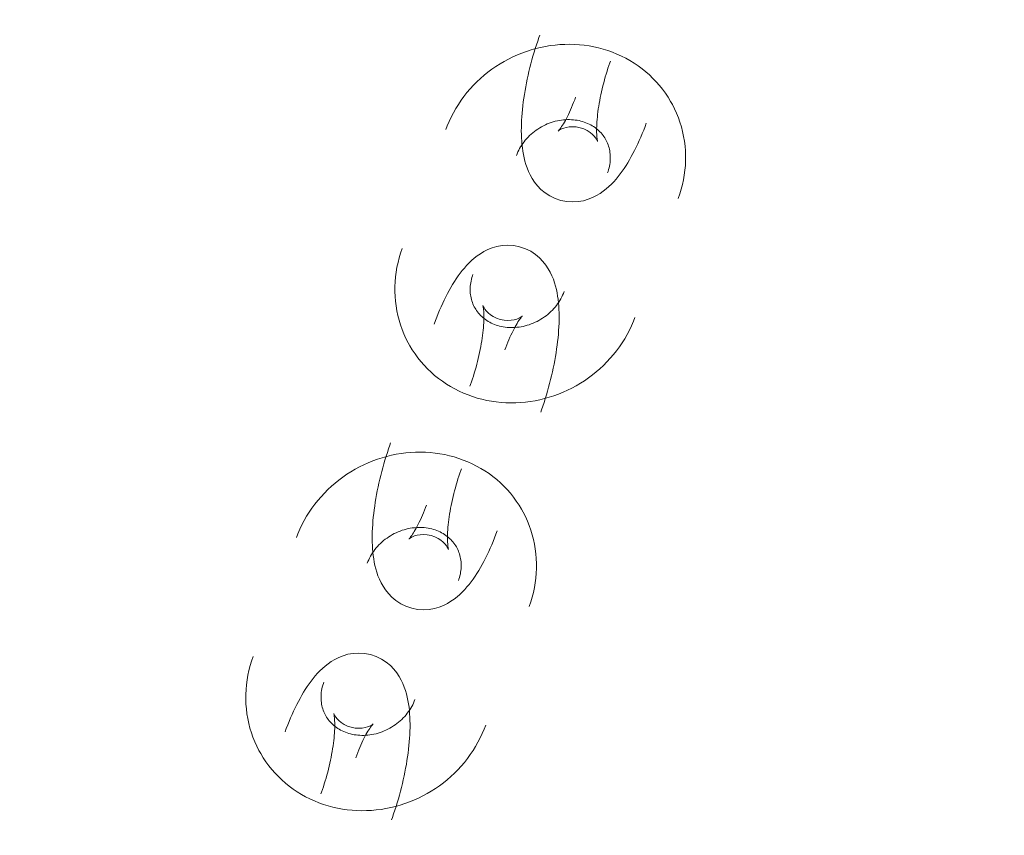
# Model space of a CAD drawing. Header units: millimetres. Extents: x -188930 to 271134, y -158090 to 283816.
# Tile 520 of 610: x 50813 to 50892, y 74033 to 74098. Entities that reach past the tile are written whole.
import ezdxf

# ---------------------------------------------------------------- set-up
doc = ezdxf.new("R2010")
doc.units = ezdxf.units.MM
doc.linetypes.add('AA_PRZERYWANA', pattern=[4, 3, -1])
doc.layers.add('A-DETL-1', color=5, linetype='AA_PRZERYWANA', lineweight=25)
doc.layers.add('I-FURN', color=30, linetype='Continuous', lineweight=9)

# ---------------------------------------------------------------- blocks, each defined once
blk = doc.blocks.new('LARSLAJ_hamak - LARSLAJ_hamak-V32-PZT-dwg')
at = {"layer": 'I-FURN', "flags": 128}
for points in [[(-669.369, 223.147), (-669.753, 223.105), (-670.136, 223.045), (-670.516, 222.97), (-670.891, 222.877), (-671.263, 222.769), (-671.629, 222.644), (-671.99, 222.504), (-672.344, 222.348), (-672.691, 222.177), (-673.031, 221.992), (-673.362, 221.792), (-673.685, 221.578), (-673.999, 221.351), (-674.302, 221.111), (-674.596, 220.859), (-674.879, 220.595), (-675.151, 220.319), (-675.412, 220.032), (-675.66, 219.735), (-675.897, 219.429), (-676.122, 219.113), (-676.334, 218.788), (-676.533, 218.455), (-676.719, 218.115), (-676.892, 217.767), (-677.052, 217.413), (-677.198, 217.053), (-677.33, 216.688), (-677.449, 216.318), (-677.553, 215.943), (-677.644, 215.565), (-677.72, 215.183), (-677.782, 214.799), (-677.83, 214.413), (-677.864, 214.025), (-677.884, 213.636), (-677.889, 213.247), (-677.88, 212.857), (-677.857, 212.468), (-677.82, 212.081), (-677.768, 211.695), (-677.703, 211.311), (-677.623, 210.93), (-677.53, 210.551), (-677.422, 210.177), (-677.301, 209.807), (-677.167, 209.442), (-677.019, 209.082), (-676.858, 208.728), (-676.684, 208.381), (-676.497, 208.04), (-676.297, 207.707), (-676.085, 207.382), (-675.86, 207.065), (-675.624, 206.757), (-675.376, 206.459), (-675.117, 206.17), (-674.896, 205.941)], [(-662.092, 220.429), (-662.372, 220.698), (-662.661, 220.955), (-662.961, 221.201), (-663.27, 221.434), (-663.588, 221.654), (-663.916, 221.862), (-664.251, 222.055), (-664.594, 222.234), (-664.944, 222.399), (-665.301, 222.549), (-665.664, 222.684), (-666.032, 222.803), (-666.405, 222.906), (-666.782, 222.993), (-667.162, 223.064), (-667.546, 223.118), (-667.931, 223.156), (-668.317, 223.176), (-668.704, 223.18), (-669.091, 223.167), (-669.369, 223.147)], [(-665.91, 211.879), (-665.627, 212.267), (-665.402, 212.68), (-665.238, 213.099), (-665.129, 213.51), (-665.068, 213.904), (-665.047, 214.276), (-665.056, 214.624), (-665.09, 214.95), (-665.142, 215.257), (-665.21, 215.546), (-665.29, 215.822), (-665.38, 216.087), (-665.48, 216.342), (-665.587, 216.59), (-665.703, 216.832), (-665.825, 217.069), (-665.955, 217.304), (-666.091, 217.535), (-666.234, 217.765), (-666.383, 217.993), (-666.539, 218.22), (-666.701, 218.446), (-666.869, 218.671), (-667.043, 218.896), (-667.223, 219.12), (-667.409, 219.344), (-667.6, 219.567), (-667.796, 219.79), (-667.998, 220.012), (-668.204, 220.233), (-668.416, 220.453), (-668.617, 220.657)], [(-668.931, 216.517), (-668.963, 216.524), (-669.014, 216.536), (-669.08, 216.554), (-669.162, 216.579), (-669.257, 216.611), (-669.365, 216.65), (-669.483, 216.697), (-669.61, 216.751), (-669.747, 216.813), (-669.892, 216.881), (-670.044, 216.957), (-670.202, 217.039), (-670.367, 217.128), (-670.536, 217.223), (-670.71, 217.325), (-670.888, 217.432), (-671.069, 217.546), (-671.254, 217.664), (-671.44, 217.788), (-671.629, 217.917), (-671.819, 218.05), (-672.01, 218.188), (-672.201, 218.33), (-672.392, 218.475), (-672.583, 218.624), (-672.773, 218.775), (-672.961, 218.93), (-673.148, 219.087), (-673.333, 219.245), (-673.515, 219.406), (-673.694, 219.567), (-673.869, 219.73), (-674.041, 219.893), (-674.209, 220.056), (-674.31, 220.157)], [(-670.649, 210.18), (-670.754, 210.289), (-670.856, 210.404), (-670.954, 210.524), (-671.048, 210.649), (-671.139, 210.779), (-671.225, 210.913), (-671.307, 211.052), (-671.385, 211.195), (-671.457, 211.342), (-671.525, 211.493), (-671.587, 211.647), (-671.643, 211.804), (-671.695, 211.965), (-671.74, 212.127), (-671.78, 212.292), (-671.813, 212.458), (-671.841, 212.626), (-671.862, 212.795), (-671.877, 212.965), (-671.886, 213.135), (-671.889, 213.305), (-671.886, 213.475), (-671.876, 213.644), (-671.86, 213.812), (-671.838, 213.979), (-671.811, 214.144), (-671.777, 214.307), (-671.737, 214.467), (-671.692, 214.625), (-671.641, 214.78), (-671.585, 214.931), (-671.524, 215.079), (-671.458, 215.223), (-671.387, 215.363), (-671.312, 215.499), (-671.232, 215.63), (-671.149, 215.756), (-671.061, 215.878), (-670.97, 215.994), (-670.875, 216.105), (-670.777, 216.211), (-670.676, 216.312), (-670.573, 216.407), (-670.467, 216.497), (-670.359, 216.581), (-670.248, 216.66), (-670.136, 216.733), (-670.022, 216.8), (-669.907, 216.862), (-669.79, 216.919), (-669.672, 216.969), (-669.553, 217.015), (-669.433, 217.054), (-669.312, 217.089), (-669.191, 217.118), (-669.068, 217.141), (-668.945, 217.159), (-668.844, 217.17)], [(-668.844, 217.17), (-668.72, 217.178), (-668.596, 217.181), (-668.471, 217.178), (-668.346, 217.17), (-668.221, 217.156), (-668.096, 217.137), (-667.971, 217.112), (-667.846, 217.081), (-667.721, 217.045), (-667.597, 217.003), (-667.473, 216.956), (-667.35, 216.902), (-667.228, 216.843), (-667.107, 216.778), (-666.987, 216.707), (-666.869, 216.63), (-666.753, 216.548), (-666.638, 216.459), (-666.526, 216.365), (-666.416, 216.265), (-666.339, 216.19)], [(-665.91, 211.879), (-666.242, 211.531), (-666.608, 211.236), (-666.991, 210.999), (-667.376, 210.818), (-667.753, 210.688), (-668.115, 210.601), (-668.459, 210.548), (-668.786, 210.523), (-669.097, 210.52), (-669.394, 210.535), (-669.68, 210.564), (-669.956, 210.606), (-670.225, 210.658), (-670.488, 210.72), (-670.747, 210.79), (-671.003, 210.868), (-671.256, 210.954), (-671.508, 211.046), (-671.76, 211.146), (-672.011, 211.252), (-672.262, 211.365), (-672.513, 211.484), (-672.765, 211.609), (-673.017, 211.74), (-673.27, 211.877), (-673.524, 212.02), (-673.777, 212.168), (-674.031, 212.322), (-674.286, 212.48), (-674.54, 212.644), (-674.794, 212.813), (-675.048, 212.986), (-675.301, 213.164), (-675.553, 213.346), (-675.804, 213.532), (-676.054, 213.722), (-676.303, 213.916), (-676.549, 214.113), (-676.794, 214.313), (-677.036, 214.516), (-677.275, 214.722), (-677.512, 214.931), (-677.745, 215.142), (-677.975, 215.355), (-678.201, 215.57), (-678.424, 215.786), (-678.557, 215.918)], [(-671.014, 214.023), (-671.026, 214.053), (-671.047, 214.1), (-671.076, 214.163), (-671.116, 214.239), (-671.164, 214.327), (-671.222, 214.425), (-671.289, 214.533), (-671.365, 214.649), (-671.45, 214.773), (-671.543, 214.903), (-671.645, 215.039), (-671.754, 215.18), (-671.871, 215.326), (-671.995, 215.476), (-672.126, 215.629), (-672.264, 215.785), (-672.407, 215.943), (-672.557, 216.103), (-672.712, 216.265), (-672.863, 216.418)], [(-670.516, 215.724), (-670.301, 215.95), (-670.069, 216.137), (-669.836, 216.281), (-669.618, 216.384), (-669.424, 216.451), (-669.262, 216.49), (-669.132, 216.51), (-669.035, 216.518), (-668.969, 216.519), (-668.932, 216.517), (-668.92, 216.516)], [(-670.516, 215.724), (-670.7, 215.472), (-670.843, 215.21), (-670.943, 214.955), (-671.005, 214.722), (-671.036, 214.52), (-671.046, 214.353), (-671.043, 214.222), (-671.033, 214.125), (-671.022, 214.06), (-671.014, 214.024), (-671.01, 214.012)], [(-660.489, 196.08), (-660.105, 196.123), (-659.722, 196.182), (-659.343, 196.257), (-658.967, 196.35), (-658.595, 196.458), (-658.229, 196.583), (-657.868, 196.723), (-657.514, 196.879), (-657.167, 197.05), (-656.827, 197.235), (-656.496, 197.435), (-656.173, 197.649), (-655.86, 197.876), (-655.556, 198.116), (-655.262, 198.368), (-654.979, 198.633), (-654.707, 198.908), (-654.447, 199.195), (-654.198, 199.492), (-653.961, 199.798), (-653.736, 200.114), (-653.524, 200.439), (-653.325, 200.772), (-653.139, 201.112), (-652.966, 201.46), (-652.806, 201.814), (-652.66, 202.174), (-652.528, 202.539), (-652.41, 202.909), (-652.305, 203.284), (-652.215, 203.662), (-652.138, 204.044), (-652.076, 204.428), (-652.028, 204.814), (-651.994, 205.202), (-651.974, 205.591), (-651.969, 205.98), (-651.978, 206.37), (-652.001, 206.759), (-652.039, 207.146), (-652.09, 207.532), (-652.156, 207.916), (-652.235, 208.298), (-652.329, 208.676), (-652.436, 209.05), (-652.557, 209.42), (-652.691, 209.785), (-652.839, 210.145), (-653, 210.499), (-653.174, 210.846), (-653.361, 211.187), (-653.561, 211.52), (-653.773, 211.846), (-653.998, 212.162), (-654.234, 212.47), (-654.482, 212.769), (-654.741, 213.057), (-654.963, 213.286)], [(-659.209, 209.047), (-659.104, 208.938), (-659.003, 208.823), (-658.904, 208.703), (-658.81, 208.578), (-658.719, 208.448), (-658.633, 208.314), (-658.551, 208.175), (-658.473, 208.032), (-658.401, 207.885), (-658.334, 207.734), (-658.271, 207.58), (-658.215, 207.423), (-658.164, 207.263), (-658.118, 207.1), (-658.079, 206.935), (-658.045, 206.769), (-658.018, 206.601), (-657.996, 206.432), (-657.981, 206.262), (-657.972, 206.092), (-657.969, 205.922), (-657.973, 205.752), (-657.982, 205.583), (-657.998, 205.415), (-658.02, 205.248), (-658.048, 205.083), (-658.081, 204.92), (-658.121, 204.76), (-658.166, 204.602), (-658.217, 204.447), (-658.273, 204.296), (-658.334, 204.148), (-658.4, 204.004), (-658.471, 203.864), (-658.546, 203.728), (-658.626, 203.597), (-658.71, 203.471), (-658.797, 203.35), (-658.889, 203.233), (-658.983, 203.122), (-659.081, 203.016), (-659.182, 202.915), (-659.285, 202.82), (-659.391, 202.73), (-659.5, 202.646), (-659.61, 202.567), (-659.722, 202.494), (-659.836, 202.427), (-659.951, 202.365), (-660.068, 202.309), (-660.186, 202.258), (-660.305, 202.212), (-660.425, 202.173), (-660.546, 202.138), (-660.668, 202.109), (-660.79, 202.086), (-660.913, 202.068), (-661.014, 202.057)], [(-663.948, 207.349), (-663.616, 207.696), (-663.25, 207.992), (-662.867, 208.229), (-662.482, 208.409), (-662.105, 208.539), (-661.743, 208.626), (-661.399, 208.679), (-661.072, 208.704), (-660.761, 208.707), (-660.464, 208.692), (-660.178, 208.663), (-659.902, 208.621), (-659.633, 208.569), (-659.37, 208.508), (-659.111, 208.437), (-658.856, 208.359), (-658.602, 208.273), (-658.35, 208.181), (-658.098, 208.081), (-657.847, 207.975), (-657.596, 207.862), (-657.345, 207.743), (-657.093, 207.618), (-656.841, 207.487), (-656.588, 207.35), (-656.335, 207.207), (-656.081, 207.059), (-655.827, 206.905), (-655.573, 206.747), (-655.318, 206.583), (-655.064, 206.414), (-654.81, 206.241), (-654.557, 206.063), (-654.305, 205.881), (-654.054, 205.695), (-653.804, 205.505), (-653.555, 205.311), (-653.309, 205.114), (-653.064, 204.914), (-652.822, 204.711), (-652.583, 204.505), (-652.346, 204.296), (-652.113, 204.085), (-651.883, 203.872), (-651.657, 203.658), (-651.434, 203.441), (-651.302, 203.309)], [(-663.948, 207.349), (-664.231, 206.96), (-664.456, 206.547), (-664.621, 206.128), (-664.729, 205.717), (-664.79, 205.323), (-664.811, 204.952), (-664.802, 204.603), (-664.768, 204.277), (-664.716, 203.97), (-664.648, 203.681), (-664.568, 203.405), (-664.478, 203.141), (-664.379, 202.885), (-664.271, 202.638), (-664.156, 202.395), (-664.033, 202.158), (-663.904, 201.924), (-663.767, 201.692), (-663.624, 201.462), (-663.475, 201.234), (-663.319, 201.007), (-663.157, 200.781), (-662.989, 200.556), (-662.815, 200.331), (-662.635, 200.107), (-662.45, 199.883), (-662.259, 199.66), (-662.062, 199.437), (-661.86, 199.215), (-661.654, 198.994), (-661.443, 198.775), (-661.241, 198.57)], [(-659.342, 203.503), (-659.158, 203.755), (-659.015, 204.017), (-658.915, 204.272), (-658.853, 204.505), (-658.822, 204.707), (-658.812, 204.874), (-658.815, 205.005), (-658.825, 205.102), (-658.836, 205.167), (-658.845, 205.204), (-658.848, 205.215)], [(-658.844, 205.204), (-658.832, 205.174), (-658.812, 205.127), (-658.782, 205.064), (-658.743, 204.988), (-658.694, 204.9), (-658.636, 204.802), (-658.569, 204.694), (-658.493, 204.578), (-658.408, 204.454), (-658.315, 204.324), (-658.213, 204.188), (-658.104, 204.047), (-657.987, 203.901), (-657.863, 203.751), (-657.732, 203.598), (-657.595, 203.442), (-657.451, 203.284), (-657.301, 203.124), (-657.146, 202.962), (-656.995, 202.809)], [(-659.342, 203.503), (-659.557, 203.277), (-659.79, 203.09), (-660.022, 202.946), (-660.24, 202.843), (-660.434, 202.776), (-660.597, 202.737), (-660.726, 202.717), (-660.823, 202.709), (-660.889, 202.709), (-660.926, 202.71), (-660.938, 202.711)], [(-661.014, 202.057), (-661.138, 202.049), (-661.262, 202.046), (-661.387, 202.049), (-661.512, 202.057), (-661.637, 202.071), (-661.762, 202.09), (-661.887, 202.115), (-662.012, 202.146), (-662.137, 202.182), (-662.261, 202.224), (-662.385, 202.271), (-662.508, 202.325), (-662.63, 202.384), (-662.751, 202.449), (-662.871, 202.52), (-662.989, 202.597), (-663.106, 202.679), (-663.22, 202.768), (-663.332, 202.862), (-663.442, 202.962), (-663.519, 203.037)], [(-660.927, 202.71), (-660.895, 202.703), (-660.845, 202.692), (-660.778, 202.673), (-660.696, 202.648), (-660.601, 202.616), (-660.494, 202.577), (-660.376, 202.53), (-660.248, 202.476), (-660.111, 202.415), (-659.966, 202.346), (-659.814, 202.271), (-659.656, 202.188), (-659.491, 202.099), (-659.322, 202.004), (-659.148, 201.902), (-658.97, 201.795), (-658.789, 201.681), (-658.604, 201.563), (-658.418, 201.439), (-658.229, 201.31), (-658.039, 201.177), (-657.848, 201.039), (-657.657, 200.898), (-657.466, 200.752), (-657.275, 200.603), (-657.085, 200.452), (-656.897, 200.297), (-656.71, 200.141), (-656.525, 199.982), (-656.343, 199.821), (-656.164, 199.66), (-655.989, 199.497), (-655.817, 199.334), (-655.649, 199.171), (-655.548, 199.07)], [(-667.766, 198.798), (-667.487, 198.529), (-667.197, 198.272), (-666.897, 198.026), (-666.588, 197.793), (-666.27, 197.573), (-665.943, 197.365), (-665.607, 197.172), (-665.264, 196.993), (-664.914, 196.828), (-664.557, 196.678), (-664.194, 196.543), (-663.826, 196.424), (-663.453, 196.321), (-663.076, 196.234), (-662.696, 196.163), (-662.312, 196.109), (-661.927, 196.071), (-661.541, 196.051), (-661.154, 196.047), (-660.767, 196.06), (-660.489, 196.08)], [(-644.924, 198.656), (-645.308, 198.614), (-645.691, 198.554), (-646.07, 198.479), (-646.446, 198.386), (-646.818, 198.278), (-647.184, 198.153), (-647.545, 198.013), (-647.899, 197.857), (-648.246, 197.686), (-648.586, 197.501), (-648.917, 197.301), (-649.24, 197.087), (-649.554, 196.86), (-649.857, 196.62), (-650.151, 196.368), (-650.434, 196.103), (-650.706, 195.828), (-650.966, 195.541), (-651.215, 195.244), (-651.452, 194.938), (-651.677, 194.622), (-651.889, 194.297), (-652.088, 193.964), (-652.274, 193.624), (-652.447, 193.276), (-652.607, 192.922), (-652.753, 192.562), (-652.885, 192.197), (-653.003, 191.827), (-653.108, 191.452), (-653.199, 191.074), (-653.275, 190.692), (-653.337, 190.308), (-653.385, 189.922), (-653.419, 189.534), (-653.439, 189.145), (-653.444, 188.756), (-653.435, 188.366), (-653.412, 187.977), (-653.374, 187.59), (-653.323, 187.204), (-653.257, 186.82), (-653.178, 186.438), (-653.084, 186.06), (-652.977, 185.686), (-652.856, 185.316), (-652.722, 184.951), (-652.574, 184.591), (-652.413, 184.237), (-652.239, 183.89), (-652.052, 183.549), (-651.852, 183.216), (-651.64, 182.891), (-651.415, 182.574), (-651.179, 182.266), (-650.931, 181.968), (-650.672, 181.679), (-650.451, 181.45)], [(-637.647, 195.938), (-637.926, 196.207), (-638.216, 196.464), (-638.516, 196.71), (-638.825, 196.943), (-639.143, 197.163), (-639.47, 197.371), (-639.806, 197.564), (-640.149, 197.743), (-640.499, 197.908), (-640.856, 198.058), (-641.219, 198.193), (-641.587, 198.312), (-641.96, 198.415), (-642.337, 198.502), (-642.717, 198.573), (-643.101, 198.627), (-643.486, 198.665), (-643.872, 198.685), (-644.259, 198.689), (-644.646, 198.676), (-644.924, 198.656)], [(-644.486, 192.026), (-644.518, 192.033), (-644.568, 192.045), (-644.635, 192.063), (-644.717, 192.088), (-644.812, 192.12), (-644.919, 192.159), (-645.037, 192.206), (-645.165, 192.26), (-645.302, 192.322), (-645.447, 192.39), (-645.599, 192.466), (-645.757, 192.548), (-645.922, 192.637), (-646.091, 192.732), (-646.265, 192.834), (-646.443, 192.941), (-646.624, 193.055), (-646.809, 193.173), (-646.995, 193.297), (-647.184, 193.426), (-647.374, 193.559), (-647.565, 193.697), (-647.756, 193.839), (-647.947, 193.984), (-648.138, 194.133), (-648.328, 194.284), (-648.516, 194.439), (-648.703, 194.596), (-648.888, 194.754), (-649.07, 194.915), (-649.249, 195.076), (-649.424, 195.239), (-649.596, 195.402), (-649.764, 195.565), (-649.865, 195.666)], [(-641.465, 187.388), (-641.182, 187.776), (-640.957, 188.189), (-640.792, 188.608), (-640.684, 189.019), (-640.623, 189.413), (-640.602, 189.785), (-640.611, 190.133), (-640.645, 190.459), (-640.697, 190.766), (-640.765, 191.055), (-640.845, 191.331), (-640.935, 191.596), (-641.034, 191.851), (-641.142, 192.099), (-641.257, 192.341), (-641.38, 192.578), (-641.51, 192.813), (-641.646, 193.044), (-641.789, 193.274), (-641.938, 193.502), (-642.094, 193.729), (-642.256, 193.955), (-642.424, 194.18), (-642.598, 194.405), (-642.778, 194.629), (-642.963, 194.853), (-643.155, 195.076), (-643.351, 195.299), (-643.553, 195.521), (-643.759, 195.742), (-643.97, 195.962), (-644.172, 196.166)], [(-646.204, 185.689), (-646.309, 185.798), (-646.41, 185.913), (-646.509, 186.033), (-646.603, 186.158), (-646.694, 186.288), (-646.78, 186.422), (-646.862, 186.561), (-646.94, 186.704), (-647.012, 186.851), (-647.079, 187.002), (-647.142, 187.156), (-647.198, 187.313), (-647.249, 187.474), (-647.295, 187.636), (-647.334, 187.801), (-647.368, 187.967), (-647.396, 188.135), (-647.417, 188.304), (-647.432, 188.474), (-647.441, 188.644), (-647.444, 188.814), (-647.441, 188.984), (-647.431, 189.153), (-647.415, 189.321), (-647.393, 189.488), (-647.365, 189.653), (-647.332, 189.816), (-647.292, 189.976), (-647.247, 190.134), (-647.196, 190.289), (-647.14, 190.44), (-647.079, 190.588), (-647.013, 190.732), (-646.942, 190.872), (-646.867, 191.008), (-646.787, 191.139), (-646.703, 191.265), (-646.616, 191.387), (-646.524, 191.503), (-646.43, 191.614), (-646.332, 191.72), (-646.231, 191.821), (-646.128, 191.916), (-646.022, 192.006), (-645.913, 192.09), (-645.803, 192.169), (-645.691, 192.242), (-645.577, 192.309), (-645.462, 192.371), (-645.345, 192.428), (-645.227, 192.478), (-645.108, 192.524), (-644.988, 192.563), (-644.867, 192.598), (-644.745, 192.627), (-644.623, 192.65), (-644.5, 192.668), (-644.399, 192.679)], [(-644.399, 192.679), (-644.275, 192.687), (-644.151, 192.69), (-644.026, 192.687), (-643.901, 192.679), (-643.776, 192.665), (-643.651, 192.646), (-643.526, 192.621), (-643.401, 192.59), (-643.276, 192.554), (-643.152, 192.512), (-643.028, 192.465), (-642.905, 192.411), (-642.783, 192.352), (-642.662, 192.287), (-642.542, 192.216), (-642.424, 192.139), (-642.307, 192.057), (-642.193, 191.968), (-642.081, 191.874), (-641.971, 191.774), (-641.894, 191.699)], [(-646.569, 189.532), (-646.581, 189.562), (-646.601, 189.609), (-646.631, 189.672), (-646.67, 189.748), (-646.719, 189.836), (-646.777, 189.934), (-646.844, 190.042), (-646.92, 190.158), (-647.005, 190.282), (-647.098, 190.412), (-647.2, 190.548), (-647.309, 190.689), (-647.426, 190.835), (-647.55, 190.985), (-647.681, 191.138), (-647.819, 191.294), (-647.962, 191.452), (-648.112, 191.612), (-648.267, 191.774), (-648.418, 191.927)], [(-646.071, 191.233), (-645.856, 191.459), (-645.623, 191.646), (-645.391, 191.79), (-645.173, 191.893), (-644.979, 191.96), (-644.817, 191.999), (-644.687, 192.019), (-644.59, 192.027), (-644.524, 192.028), (-644.487, 192.026), (-644.475, 192.025)], [(-641.465, 187.388), (-641.797, 187.04), (-642.163, 186.745), (-642.546, 186.508), (-642.931, 186.327), (-643.308, 186.197), (-643.67, 186.11), (-644.014, 186.057), (-644.341, 186.032), (-644.652, 186.029), (-644.949, 186.044), (-645.235, 186.073), (-645.511, 186.115), (-645.78, 186.167), (-646.043, 186.229), (-646.302, 186.299), (-646.557, 186.377), (-646.811, 186.463), (-647.063, 186.555), (-647.315, 186.655), (-647.566, 186.761), (-647.817, 186.874), (-648.068, 186.993), (-648.32, 187.118), (-648.572, 187.249), (-648.825, 187.386), (-649.078, 187.529), (-649.332, 187.677), (-649.586, 187.831), (-649.84, 187.989), (-650.095, 188.153), (-650.349, 188.322), (-650.603, 188.495), (-650.856, 188.673), (-651.108, 188.855), (-651.359, 189.041), (-651.609, 189.231), (-651.858, 189.425), (-652.104, 189.622), (-652.349, 189.822), (-652.591, 190.025), (-652.83, 190.231), (-653.067, 190.44), (-653.3, 190.651), (-653.53, 190.864), (-653.756, 191.079), (-653.979, 191.295), (-654.111, 191.427)], [(-646.071, 191.233), (-646.255, 190.981), (-646.398, 190.719), (-646.498, 190.464), (-646.56, 190.231), (-646.591, 190.029), (-646.601, 189.862), (-646.598, 189.731), (-646.588, 189.634), (-646.577, 189.569), (-646.568, 189.533), (-646.565, 189.521)], [(-636.044, 171.589), (-635.66, 171.632), (-635.277, 171.691), (-634.898, 171.766), (-634.522, 171.859), (-634.15, 171.967), (-633.784, 172.092), (-633.423, 172.232), (-633.069, 172.388), (-632.722, 172.559), (-632.382, 172.744), (-632.051, 172.944), (-631.728, 173.158), (-631.414, 173.385), (-631.111, 173.625), (-630.817, 173.877), (-630.534, 174.142), (-630.262, 174.417), (-630.001, 174.704), (-629.753, 175.001), (-629.516, 175.307), (-629.291, 175.623), (-629.079, 175.948), (-628.88, 176.281), (-628.694, 176.621), (-628.521, 176.969), (-628.361, 177.323), (-628.215, 177.683), (-628.083, 178.048), (-627.964, 178.418), (-627.86, 178.793), (-627.769, 179.171), (-627.693, 179.553), (-627.631, 179.937), (-627.583, 180.323), (-627.549, 180.711), (-627.529, 181.1), (-627.524, 181.489), (-627.533, 181.879), (-627.556, 182.268), (-627.593, 182.655), (-627.645, 183.041), (-627.71, 183.425), (-627.79, 183.807), (-627.883, 184.185), (-627.991, 184.559), (-628.112, 184.929), (-628.246, 185.294), (-628.394, 185.654), (-628.555, 186.008), (-628.729, 186.355), (-628.916, 186.696), (-629.116, 187.029), (-629.328, 187.354), (-629.553, 187.671), (-629.789, 187.979), (-630.037, 188.277), (-630.296, 188.566), (-630.517, 188.795)], [(-634.764, 184.556), (-634.659, 184.447), (-634.557, 184.332), (-634.459, 184.212), (-634.365, 184.087), (-634.274, 183.957), (-634.188, 183.823), (-634.106, 183.684), (-634.028, 183.541), (-633.956, 183.394), (-633.888, 183.243), (-633.826, 183.089), (-633.77, 182.932), (-633.718, 182.772), (-633.673, 182.609), (-633.634, 182.444), (-633.6, 182.278), (-633.572, 182.11), (-633.551, 181.941), (-633.536, 181.771), (-633.527, 181.601), (-633.524, 181.431), (-633.527, 181.261), (-633.537, 181.092), (-633.553, 180.924), (-633.575, 180.757), (-633.602, 180.592), (-633.636, 180.429), (-633.676, 180.269), (-633.721, 180.111), (-633.772, 179.956), (-633.828, 179.805), (-633.889, 179.657), (-633.955, 179.513), (-634.026, 179.373), (-634.101, 179.237), (-634.181, 179.106), (-634.265, 178.98), (-634.352, 178.858), (-634.443, 178.742), (-634.538, 178.631), (-634.636, 178.525), (-634.737, 178.424), (-634.84, 178.329), (-634.946, 178.239), (-635.054, 178.155), (-635.165, 178.076), (-635.277, 178.003), (-635.391, 177.936), (-635.506, 177.874), (-635.623, 177.817), (-635.741, 177.767), (-635.86, 177.721), (-635.98, 177.682), (-636.101, 177.647), (-636.222, 177.618), (-636.345, 177.595), (-636.468, 177.577), (-636.569, 177.566)], [(-639.503, 182.858), (-639.171, 183.205), (-638.805, 183.5), (-638.422, 183.738), (-638.037, 183.918), (-637.66, 184.048), (-637.298, 184.135), (-636.954, 184.188), (-636.627, 184.213), (-636.316, 184.216), (-636.019, 184.201), (-635.733, 184.172), (-635.457, 184.13), (-635.188, 184.078), (-634.925, 184.017), (-634.666, 183.946), (-634.41, 183.868), (-634.157, 183.782), (-633.905, 183.69), (-633.653, 183.59), (-633.402, 183.484), (-633.151, 183.371), (-632.9, 183.252), (-632.648, 183.127), (-632.396, 182.996), (-632.143, 182.859), (-631.889, 182.716), (-631.636, 182.568), (-631.382, 182.414), (-631.127, 182.256), (-630.873, 182.092), (-630.619, 181.923), (-630.365, 181.75), (-630.112, 181.572), (-629.86, 181.39), (-629.609, 181.204), (-629.359, 181.014), (-629.11, 180.82), (-628.864, 180.623), (-628.619, 180.423), (-628.377, 180.22), (-628.138, 180.014), (-627.901, 179.805), (-627.668, 179.594), (-627.438, 179.381), (-627.212, 179.166), (-626.989, 178.95), (-626.856, 178.818)], [(-639.503, 182.858), (-639.786, 182.469), (-640.011, 182.056), (-640.176, 181.637), (-640.284, 181.226), (-640.345, 180.832), (-640.366, 180.461), (-640.357, 180.112), (-640.323, 179.786), (-640.271, 179.479), (-640.203, 179.19), (-640.123, 178.914), (-640.033, 178.65), (-639.933, 178.394), (-639.826, 178.147), (-639.711, 177.904), (-639.588, 177.667), (-639.458, 177.433), (-639.322, 177.201), (-639.179, 176.971), (-639.03, 176.743), (-638.874, 176.516), (-638.712, 176.29), (-638.544, 176.065), (-638.37, 175.84), (-638.19, 175.616), (-638.005, 175.392), (-637.813, 175.169), (-637.617, 174.946), (-637.415, 174.724), (-637.209, 174.503), (-636.997, 174.284), (-636.796, 174.079)], [(-634.897, 179.012), (-634.713, 179.264), (-634.57, 179.526), (-634.47, 179.781), (-634.408, 180.014), (-634.377, 180.216), (-634.367, 180.383), (-634.37, 180.514), (-634.38, 180.611), (-634.391, 180.676), (-634.399, 180.713), (-634.403, 180.724)], [(-634.399, 180.713), (-634.387, 180.683), (-634.366, 180.636), (-634.337, 180.573), (-634.297, 180.497), (-634.249, 180.409), (-634.191, 180.311), (-634.124, 180.203), (-634.048, 180.087), (-633.963, 179.963), (-633.87, 179.833), (-633.768, 179.697), (-633.659, 179.556), (-633.542, 179.41), (-633.418, 179.26), (-633.287, 179.107), (-633.149, 178.951), (-633.006, 178.793), (-632.856, 178.633), (-632.701, 178.471), (-632.55, 178.318)], [(-634.897, 179.012), (-635.112, 178.786), (-635.344, 178.599), (-635.577, 178.455), (-635.795, 178.352), (-635.989, 178.285), (-636.151, 178.246), (-636.281, 178.226), (-636.378, 178.218), (-636.444, 178.218), (-636.481, 178.219), (-636.493, 178.22)], [(-636.569, 177.566), (-636.693, 177.558), (-636.817, 177.555), (-636.942, 177.558), (-637.067, 177.566), (-637.192, 177.58), (-637.317, 177.599), (-637.442, 177.624), (-637.567, 177.655), (-637.692, 177.691), (-637.816, 177.733), (-637.94, 177.78), (-638.063, 177.834), (-638.185, 177.893), (-638.306, 177.958), (-638.426, 178.029), (-638.544, 178.106), (-638.66, 178.188), (-638.775, 178.277), (-638.887, 178.371), (-638.997, 178.471), (-639.074, 178.546)], [(-636.482, 178.219), (-636.45, 178.212), (-636.4, 178.201), (-636.333, 178.182), (-636.251, 178.157), (-636.156, 178.125), (-636.049, 178.086), (-635.93, 178.039), (-635.803, 177.985), (-635.666, 177.924), (-635.521, 177.855), (-635.369, 177.78), (-635.211, 177.697), (-635.046, 177.608), (-634.877, 177.513), (-634.703, 177.411), (-634.525, 177.304), (-634.344, 177.19), (-634.159, 177.072), (-633.973, 176.948), (-633.784, 176.819), (-633.594, 176.686), (-633.403, 176.548), (-633.212, 176.406), (-633.021, 176.261), (-632.83, 176.112), (-632.64, 175.961), (-632.452, 175.806), (-632.265, 175.65), (-632.08, 175.491), (-631.898, 175.33), (-631.719, 175.169), (-631.544, 175.006), (-631.372, 174.843), (-631.204, 174.68), (-631.103, 174.579)], [(-643.321, 174.307), (-643.041, 174.038), (-642.752, 173.781), (-642.452, 173.535), (-642.143, 173.302), (-641.825, 173.082), (-641.498, 172.874), (-641.162, 172.681), (-640.819, 172.502), (-640.469, 172.337), (-640.112, 172.187), (-639.749, 172.052), (-639.381, 171.933), (-639.008, 171.83), (-638.631, 171.743), (-638.251, 171.672), (-637.867, 171.618), (-637.482, 171.58), (-637.096, 171.56), (-636.709, 171.556), (-636.322, 171.569), (-636.044, 171.589)]]:
    blk.add_lwpolyline(points, dxfattribs=at)

msp = doc.modelspace()

# ---------------------------------------------------------------- linework, layer by layer
at = {"layer": 'A-DETL-1'}
msp.add_arc((41477.345, 67739.671), 13801.495, 353.4957032, 77.1828573, dxfattribs=at)

# ---------------------------------------------------------------- block references
at = {"layer": 'I-FURN', "rotation": 114.9659055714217}
msp.add_blockref('LARSLAJ_hamak - LARSLAJ_hamak-V32-PZT-dwg', (50752.094, 74740.314), dxfattribs=at)

doc.saveas('drawing.dxf')
